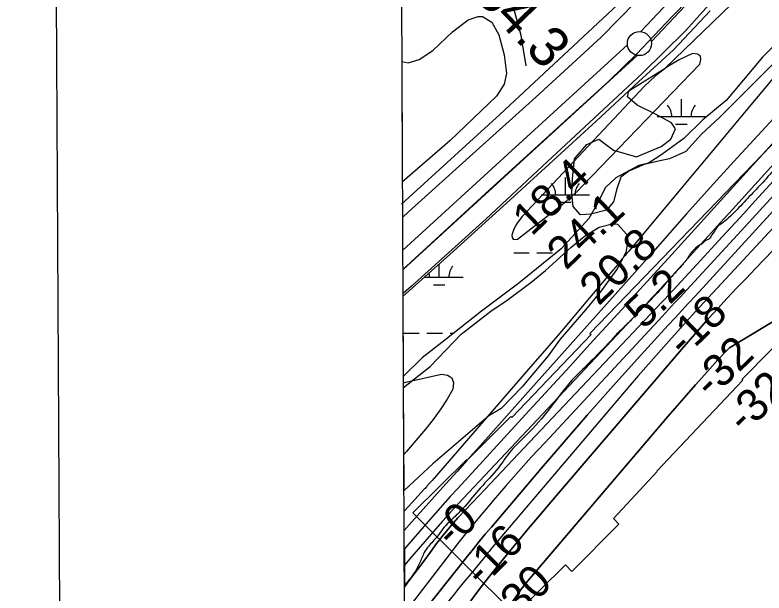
# Model space of a CAD drawing. Extents: x 3445503 to 3483459, y 540493 to 566012.
# Drawn here: x 3448839 to 3450391, y 546607 to 547803 of the extents above; entities that cross this region are included whole.
import ezdxf

# ---------------------------------------------------------------- set-up
doc = ezdxf.new("R2010")
doc.units = 0
for name, color, linetype in [('V-ANNO-SYMB', 7, 'Continuous'), ('V-FLOD-BASE', 7, 'Continuous'), ('V-GRID-FRAM', 7, 'Continuous'), ('V-LEVE-TOET', 7, 'Continuous'), ('V-RIVR-EDGE', 7, 'Continuous'), ('V-RIVR-RANG', 7, 'Continuous'), ('V-RIVR-RANG-IDEN', 7, 'Continuous'), ('V-ROAD-CNTR', 7, 'Continuous'), ('V-RRAP-RVMT', 7, 'Continuous'), ('V-SITE-VEGE', 7, 'Continuous'), ('V-SURV-LINE', 7, 'Continuous'), ('V-TOPO-DPTH', 7, 'Continuous'), ('V-TOPO-MAJR', 7, 'Continuous'), ('V-TOPO-MINR', 7, 'Continuous'), ('V-TOPO-SHOR', 7, 'Continuous'), ('V-TOPO-WATR', 7, 'Continuous'), ('V-WETL-SWMP', 7, 'Continuous')]:
    doc.layers.add(name, color=color, linetype=linetype)

msp = doc.modelspace()

# ---------------------------------------------------------------- linework, layer by layer
at = {"layer": 'V-ANNO-SYMB'}
msp.add_lwpolyline([(3448956, 541715), (3482038.7, 541883.4), (3481922.1, 564799.7), (3448839.3, 564631.3), (3448956, 541715)], dxfattribs=at)
at = {"layer": 'V-FLOD-BASE'}
for points in [[(3450070.2, 547667.4), (3450126.9, 547722.6), (3450199.8, 547799.5), (3450271.5, 547873.7), (3450335.7, 547940.8), (3450360.4, 547970.8)], [(3450070.2, 547667.4), (3449977.4, 547582.8), (3449822, 547441.8), (3449650.1, 547283.8), (3449643.3, 547277.6)]]:
    msp.add_lwpolyline(points, dxfattribs=at)
at = {"layer": 'V-GRID-FRAM'}
msp.add_lwpolyline([(3449565.1, 564068.2), (3481202, 564229.3), (3481302.5, 546046.4), (3449649.7, 545885.3), (3449565.1, 564068.2)], dxfattribs=at)
at = {"layer": 'V-LEVE-TOET'}
for points in [[(3450138.4, 547682.7), (3450229.3, 547771.3), (3450282.3, 547830.8), (3450337.2, 547891.9), (3450376.7, 547933.5), (3450408.8, 547963.8)], [(3449642.8, 547385.1), (3449654, 547395.4), (3449787.5, 547516.1), (3449918.6, 547633.3), (3450053.8, 547757.6), (3450126.1, 547831.1)], [(3450138.4, 547682.7), (3450029.5, 547580.6), (3449932.1, 547490.5), (3449815.3, 547381.6), (3449766, 547336.8), (3449659.9, 547241.8), (3449643.5, 547226.8)]]:
    msp.add_lwpolyline(points, dxfattribs=at)
at = {"layer": 'V-RIVR-EDGE'}
msp.add_spline([(3451925, 549011.8), (3451906.9, 548998.2), (3451896.5, 548990.8), (3451890.8, 548986.7), (3451875, 548972.3), (3451838.7, 548937.3), (3451815.1, 548916.8), (3451777.1, 548879.3), (3451754.8, 548857.1), (3451741.5, 548843.5), (3451725, 548828.3), (3451716.7, 548821.8), (3451713.4, 548821.3), (3451708.1, 548820.5), (3451704.7, 548816.8), (3451702.3, 548810.7), (3451684.1, 548789.3), (3451651.8, 548755.1), (3451627.4, 548730.8), (3451620, 548725.9), (3451613.8, 548725.5), (3451610.9, 548724.7), (3451608.8, 548722.6), (3451607.2, 548720.2), (3451606.3, 548711.9), (3451594.3, 548698.7), (3451584.8, 548688), (3451576.6, 548684.4), (3451565.8, 548677), (3451549.7, 548663), (3451524.5, 548637.9), (3451489.4, 548604.6), (3451461.7, 548579.1), (3451446.4, 548566.7), (3451433.6, 548556.9), (3451415.8, 548544.5), (3451408.4, 548537.9), (3451388.9, 548508.7), (3451359.9, 548468.4), (3451343, 548449), (3451327.3, 548433.4), (3451287.2, 548395.6), (3451273.9, 548379.5), (3451265.2, 548366.7), (3451258.2, 548357.3), (3451242.1, 548340), (3451208.6, 548307.1), (3451174.3, 548272.9), (3451127.1, 548222.3), (3451103.6, 548199.3), (3451092.8, 548191.1), (3451087.9, 548184.5), (3451081.7, 548175), (3451074.6, 548169.3), (3451066.4, 548163.1), (3451063.9, 548161), (3451061.4, 548154.9), (3451056.4, 548150.7), (3451049, 548144.2), (3451044.4, 548135.5), (3451038.6, 548125.6), (3451024.6, 548112.9), (3450996.9, 548090.7), (3450984.1, 548083.7), (3450968.4, 548079.6), (3450953.2, 548075.9), (3450948.2, 548073.1), (3450944.5, 548064.4), (3450943.2, 548062.4), (3450938.7, 548062.4), (3450937, 548059.9), (3450933.3, 548054.1), (3450926.3, 548049.6), (3450919.3, 548045.5), (3450916.4, 548042.6), (3450913.1, 548038.5), (3450907.7, 548036), (3450903.1, 548031.9), (3450898.6, 548027.4), (3450884.5, 548004.3), (3450877.5, 547990.3), (3450865.4, 547964), (3450858.4, 547953.3), (3450851.4, 547947.1), (3450846.4, 547943.8), (3450841.1, 547938.9), (3450836.9, 547933.9), (3450834, 547925.3), (3450830.3, 547920.8), (3450813.8, 547915.4), (3450791.5, 547902.3), (3450765.8, 547879.3), (3450757.2, 547871.9), (3450751.4, 547869.4), (3450748.5, 547869.8), (3450740.7, 547868.2), (3450728.7, 547857.1), (3450719.2, 547846.4), (3450715.4, 547842.7), (3450714.6, 547838.6), (3450712.5, 547834.9), (3450698.5, 547818.8), (3450679.9, 547799.1), (3450660, 547778.1), (3450655.5, 547773.1), (3450650.1, 547771.5), (3450644.3, 547771.5), (3450637.3, 547769.5), (3450622.4, 547753.8), (3450615, 547744.8), (3450605.5, 547736.6), (3450602.2, 547731.2), (3450596.8, 547715.1), (3450588.9, 547703.6), (3450582.7, 547699.9), (3450577.7, 547695.4), (3450564.1, 547681), (3450557.1, 547676.5), (3450549.2, 547672), (3450543.4, 547662.9), (3450538.5, 547651.8), (3450535.6, 547646), (3450535.1, 547638.6), (3450535.1, 547625), (3450533.4, 547618), (3450525.2, 547607.7), (3450500.3, 547578), (3450469.7, 547546.4), (3450444.9, 547518.8), (3450425.9, 547499.5), (3450395.3, 547464.5), (3450367.6, 547435.3), (3450339.1, 547404.8), (3450310.1, 547376.8), (3450301.5, 547370.3), (3450296.9, 547367.8), (3450289, 547356.7), (3450281.2, 547345.6), (3450275.8, 547338.6), (3450270.4, 547336.9), (3450265.1, 547332), (3450258.9, 547327.5), (3450246.1, 547318.4), (3450231.2, 547298.3), (3450212.1, 547275.6), (3450187.7, 547248.1), (3450160.9, 547218.4), (3450144.7, 547202.4), (3450126.5, 547184.3), (3450110, 547166.2), (3450091, 547148.1), (3450072.4, 547127.9), (3450049.6, 547104.1), (3450015.3, 547069.9), (3449993, 547047.3), (3449946.7, 546988.4), (3449899.5, 546934.9), (3449866.9, 546902), (3449840.4, 546865.8), (3449803.6, 546824.6), (3449770.9, 546786), (3449751, 546765.4), (3449725.8, 546739.9), (3449714.2, 546724.2), (3449695.6, 546703.3), (3449687.3, 546690.9), (3449677.4, 546669.1), (3449668.7, 546652.2), (3449652.1, 546629.9), (3449646.3, 546622.3)], degree=3, dxfattribs=at)
at = {"layer": 'V-ROAD-CNTR'}
msp.add_lwpolyline([(3451271.6, 549074.2), (3450713.7, 548477.6), (3450243.6, 547984.9), (3450097.7, 547834.1), (3449843.6, 547597.6), (3449640, 547411.9)], dxfattribs=at)
at = {"layer": 'V-RRAP-RVMT'}
for points in [[(3450534.1, 547663.2), (3450529.6, 547667.6), (3450419.3, 547558.1), (3450424.4, 547552.5), (3450029.9, 547144.5), (3450032.6, 547141.8), (3449868.8, 546970.4), (3449866.5, 546972.5), (3449775.7, 546881.7), (3449774.5, 546882.8), (3449663.5, 546773.3)], [(3449663.5, 546773.3), (3449875.7, 546562.7), (3449979.5, 546665.4), (3449992.8, 546651.6), (3450089.9, 546749.5), (3450078.9, 546761.5), (3450169.8, 546858.3), (3450168.7, 546859.4), (3450347.3, 547047.8), (3450345.7, 547049.4), (3450645.1, 547352.7), (3450640.5, 547357.3), (3450707, 547424.7)]]:
    msp.add_lwpolyline(points, dxfattribs=at)
at = {"layer": 'V-SITE-VEGE'}
for p, q in [((3449777.9, 547793.2), (3449799.1, 547800.3)), ((3449799.1, 547800.3), (3449807.7, 547800.2)), ((3449807.7, 547800.2), (3449827.4, 547788.5)), ((3449745.7, 547768.8), (3449777.9, 547793.2)), ((3449827.4, 547788.5), (3449841.5, 547762.5)), ((3449704.8, 547730.3), (3449745.7, 547768.8)), ((3449841.5, 547762.5), (3449852.5, 547720.9)), ((3449676.5, 547711.5), (3449704.8, 547730.3)), ((3449852.5, 547720.9), (3449857.2, 547682.4)), ((3449642.4, 547457.9), (3449641.3, 547707.3)), ((3449641.3, 547707.3), (3449653.7, 547704.4)), ((3449653.7, 547704.4), (3449676.5, 547711.5)), ((3449857.2, 547682.4), (3449852.5, 547660.4)), ((3449852.5, 547660.4), (3449836.8, 547635.2)), ((3449836.8, 547635.2), (3449740.1, 547543.3)), ((3449740.1, 547543.3), (3449642.4, 547457.9)), ((3450019.3, 547345.9), (3450049.2, 547364)), ((3450049.2, 547364), (3450076.7, 547371)), ((3450076.7, 547371), (3450087.8, 547370.2)), ((3450087.8, 547370.2), (3450106.6, 547349)), ((3450106.6, 547349), (3450109, 547336.4)), ((3449991, 547322.3), (3450019.3, 547345.9)), ((3450109, 547336.4), (3450105, 547312)), ((3449938.3, 547274.3), (3449991, 547322.3)), ((3450105, 547312), (3450086.9, 547278.2)), ((3449907.6, 547250), (3449938.3, 547274.3)), ((3450086.9, 547278.2), (3450053.9, 547232.6)), ((3449858.9, 547213), (3449907.6, 547250)), ((3450053.9, 547232.6), (3450020.9, 547193.3)), ((3449825, 547190.2), (3449858.9, 547213)), ((3450020.9, 547193.3), (3449968.9, 547132.8)), ((3449763.7, 547143.1), (3449825, 547190.2)), ((3449699.2, 547076.2), (3449763.7, 547143.1)), ((3449968.9, 547132.8), (3449943.8, 547098.2)), ((3449943.8, 547098.2), (3449913.9, 547062.8)), ((3449644.4, 547032.3), (3449699.2, 547076.2)), ((3449913.9, 547062.8), (3449890.3, 547033.7)), ((3449645.4, 546818.9), (3449644.4, 547032.3)), ((3449890.3, 547033.7), (3449846.2, 546988.9)), ((3449846.2, 546988.9), (3449821, 546974)), ((3449821, 546974), (3449704.6, 546874.1)), ((3449704.6, 546874.1), (3449645.4, 546818.9))]:
    msp.add_line(p, q, dxfattribs=at)
msp.add_lwpolyline([(3450534.1, 547825.7), (3450299.4, 547592.2), (3450261.6, 547557.1), (3450229.3, 547520.7), (3450195.5, 547505.8), (3450175.3, 547501.8), (3450142.9, 547493.7), (3450110.6, 547480.2), (3450094.4, 547468), (3450086.3, 547443.7), (3450079.5, 547416.7), (3450064.7, 547399.2), (3450032.3, 547391.1), (3450010.7, 547389.8), (3449995.9, 547407.3), (3449993.2, 547434.3), (3449994.5, 547465.3), (3449998.6, 547505.8), (3450024.2, 547535.5), (3450048.5, 547546.3), (3450079.5, 547523.4), (3450126.7, 547509.9), (3450178, 547531.5), (3450198.2, 547546.3), (3450207.7, 547567.9), (3450199.6, 547580.1), (3450164.5, 547599), (3450128.1, 547616.5), (3450107.9, 547634), (3450110.6, 547646.2), (3450186.1, 547693.4), (3450343.9, 547845.9)], dxfattribs=at)
at = {"layer": 'V-SURV-LINE'}
for points in [[(3450135.7, 547769.1), (3451494, 549207.2)], [(3451515.8, 549186.6), (3450157.6, 547748.5)], [(3449643.1, 547316.9), (3450108.1, 547741.9)], [(3450128.3, 547719.7), (3449643.3, 547276.4)]]:
    msp.add_lwpolyline(points, dxfattribs=at)
msp.add_circle((3450132.9, 547744.3), 25, dxfattribs=at)
at = {"layer": 'V-TOPO-DPTH'}
for points in [[(3450658.5, 547730.1), (3450372, 547418), (3450342, 547385.3), (3450311.9, 547352.6), (3450281.9, 547320), (3450251.8, 547287.3), (3450203, 547234.2), (3450197.3, 547228.2), (3450191.7, 547222.1), (3450186, 547216), (3450180.3, 547210), (3449893.7, 546907.2), (3449870.5, 546882.7), (3449847.3, 546858.2), (3449824.2, 546833.7), (3449801, 546809.2), (3449757.7, 546763.2), (3449756.2, 546761.7), (3449753.4, 546758.5), (3449752, 546756.9), (3449740.3, 546743.5), (3449733.2, 546735.1), (3449726.2, 546726.6), (3449719.4, 546718), (3449712.7, 546709.2), (3449699.3, 546691.1), (3449686.1, 546673.3), (3449672.8, 546655.4), (3449659.5, 546637.5), (3449646.3, 546619.9)], [(3449646.3, 546619.9), (3449659.5, 546637.5), (3449672.8, 546655.4), (3449686.1, 546673.3), (3449699.3, 546691.1), (3449712.7, 546709.2), (3449719.4, 546718), (3449726.2, 546726.6), (3449733.2, 546735.1), (3449740.3, 546743.5), (3449752, 546756.9), (3449753.4, 546758.5), (3449756.2, 546761.7), (3449757.7, 546763.2), (3449801, 546809.2), (3449824.2, 546833.7), (3449847.3, 546858.2), (3449870.5, 546882.7), (3449893.7, 546907.2), (3450180.3, 547210), (3450186, 547216), (3450191.7, 547222.1), (3450197.3, 547228.2), (3450203, 547234.2), (3450251.8, 547287.3), (3450281.9, 547320), (3450311.9, 547352.6), (3450342, 547385.3), (3450372, 547418), (3450658.5, 547730.1)], [(3450555.9, 547699.8), (3450199.8, 547307.4), (3450177.9, 547283.3), (3450156, 547259.2), (3450134, 547235.1), (3450112, 547211), (3450072.3, 547167.6), (3450030.4, 547121.9), (3449988.5, 547076.2), (3449946.5, 547030.5), (3449904.6, 546984.8), (3449756.4, 546823.7), (3449740.9, 546806.6), (3449725.5, 546789.5), (3449710.2, 546772.3), (3449695, 546754.9), (3449646, 546698.5), (3449646.3, 546619.9)], [(3450731, 547649.6), (3450373.4, 547278.8), (3450353.8, 547258.3), (3450334.2, 547237.7), (3450314.7, 547217), (3450295.4, 547196.1), (3450276.2, 547175.1), (3450257.2, 547154), (3450238.5, 547132.7), (3450219.8, 547111.2), (3449961.3, 546809.2), (3449941.6, 546786.2), (3449922.1, 546763.1), (3449902.6, 546739.9), (3449883.3, 546716.7), (3449864, 546693.3), (3449844.9, 546669.9), (3449826, 546646.3), (3449807.1, 546622.6), (3449647.3, 546407.9), (3449646.8, 546520.4)], [(3449647.3, 546407.9), (3449807.1, 546622.6), (3449826, 546646.3), (3449844.9, 546669.9), (3449864, 546693.3), (3449883.3, 546716.7), (3449902.6, 546739.9), (3449922.1, 546763.1), (3449941.6, 546786.2), (3449961.3, 546809.2), (3450219.8, 547111.2), (3450238.5, 547132.7), (3450257.2, 547154), (3450276.2, 547175.1), (3450295.4, 547196.1), (3450314.7, 547217), (3450334.2, 547237.7), (3450353.8, 547258.3), (3450373.4, 547278.8), (3450731, 547649.6)], [(3449646.8, 546520.4), (3449672.3, 546552.3), (3449715.3, 546606.1), (3449776.7, 546683.4), (3449788.9, 546698.6), (3449801.2, 546713.7), (3449813.6, 546728.7), (3449826.1, 546743.6), (3449929.2, 546864.8), (3449976.8, 546920.2), (3450024.7, 546975.2), (3450073.3, 547029.8), (3450122.2, 547084), (3450192.7, 547161.2), (3450206.7, 547176.5), (3450220.7, 547191.9), (3450234.8, 547207.2), (3450248.8, 547222.5), (3450587.9, 547592.4)], [(3449646.8, 546520.4), (3449672.3, 546552.3), (3449715.3, 546606.1), (3449776.7, 546683.4), (3449788.9, 546698.6), (3449801.2, 546713.7), (3449813.6, 546728.7), (3449826.1, 546743.6), (3449929.2, 546864.8), (3449976.8, 546920.2), (3450024.7, 546975.2), (3450073.3, 547029.8), (3450122.2, 547084), (3450192.7, 547161.2), (3450206.7, 547176.5), (3450220.7, 547191.9), (3450234.8, 547207.2), (3450248.8, 547222.5), (3450587.9, 547592.4)], [(3450862.6, 547442), (3450319.3, 547114.2), (3450313.2, 547108.2), (3450307.2, 547102.1), (3450301.3, 547095.8), (3450295.5, 547089.5), (3450268.4, 547059.4), (3450249.2, 547038), (3450230.1, 547016.4), (3450211.2, 546994.6), (3450192.5, 546972.8), (3449898.6, 546628.3), (3449895.8, 546624.9), (3449893.1, 546621.6), (3449890.4, 546618.2), (3449887.8, 546614.7), (3449878.7, 546602.2), (3449871.9, 546592.2), (3449865.6, 546582), (3449860, 546571.4), (3449648.1, 546230.3), (3449647.3, 546407.9)], [(3449648.1, 546230.3), (3449860, 546571.4), (3449865.6, 546582), (3449871.9, 546592.2), (3449878.7, 546602.2), (3449887.8, 546614.7), (3449890.4, 546618.2), (3449893.1, 546621.6), (3449895.8, 546624.9), (3449898.6, 546628.3), (3450192.5, 546972.8), (3450211.2, 546994.6), (3450230.1, 547016.4), (3450249.2, 547038), (3450268.4, 547059.4), (3450295.5, 547089.5), (3450301.3, 547095.8), (3450307.2, 547102.1), (3450313.2, 547108.2), (3450319.3, 547114.2), (3450862.6, 547442)]]:
    msp.add_lwpolyline(points, dxfattribs=at)
at = {"layer": 'V-TOPO-MAJR'}
for points in [[(3449644.4, 547042), (3449649.3, 547043.2), (3449722.6, 547060.1), (3449735.6, 547057.7), (3449744.6, 547052.2)], [(3449744.6, 547052.2), (3449747.5, 547042.1), (3449746.4, 547028.9), (3449734.4, 547008.3), (3449721.7, 546988.3), (3449707.7, 546969.1), (3449693, 546950.5), (3449650.6, 546900.1), (3449645, 546893.7)]]:
    msp.add_lwpolyline(points, dxfattribs=at)
at = {"layer": 'V-TOPO-MINR'}
for points in [[(3450506.4, 547788.6), (3450110.6, 547314.7), (3450108.7, 547312.5), (3450106.9, 547310.2), (3450105, 547308), (3450103.2, 547305.8), (3450097.4, 547298.7), (3450092.6, 547292.9), (3450087.9, 547287.2), (3450083.1, 547281.4), (3450078.3, 547275.7), (3450029.7, 547217.9), (3450000.5, 547183.4), (3449971.2, 547149), (3449941.7, 547114.6), (3449912.2, 547080.4), (3449716.7, 546855.1), (3449712.3, 546850), (3449707.9, 546845), (3449703.4, 546840), (3449699, 546834.9), (3449692.8, 546828), (3449691.5, 546826.5), (3449688.7, 546823.4), (3449687.3, 546821.9), (3449661.2, 546793.6), (3449646.7, 546778), (3449645.6, 546776.8)], [(3450624.2, 547729.7), (3450325.4, 547401.2), (3450300.6, 547373.9), (3450275.9, 547346.6), (3450251.1, 547319.3), (3450226.4, 547292), (3450188.8, 547250.4), (3450182.9, 547243.9), (3450176.9, 547237.4), (3450171, 547230.9), (3450164.9, 547224.4), (3450158.9, 547218), (3450152.9, 547211.5), (3450146.8, 547205.1), (3450140.8, 547198.6), (3449757.3, 546791.4), (3449749.1, 546782.7), (3449741.1, 546773.9), (3449733.1, 546764.9), (3449725.2, 546756), (3449660.8, 546681.8), (3449646.1, 546664.4)], [(3450189.4, 547695.4), (3450165.6, 547676.9), (3450143.3, 547656.2), (3449890.1, 547386.3), (3449883.1, 547377.5), (3449876.9, 547368.3), (3449872.1, 547358.3), (3449868.3, 547347.8), (3449869.2, 547342.8), (3449871.2, 547339.5), (3449875, 547338.8), (3449880, 547339.8), (3449969.1, 547408.3), (3449981.3, 547418.2), (3449993.2, 547428.4), (3450004.7, 547439.1), (3450015.8, 547450.2), (3450257.8, 547701.4), (3450260.3, 547711.1), (3450259.3, 547718.4), (3450253, 547722.1), (3450243.1, 547723.5), (3450215.5, 547710.6), (3450189.4, 547695.4)], [(3450555.9, 547699.8), (3450199.8, 547307.4), (3450177.9, 547283.3), (3450156, 547259.2), (3450134, 547235.1), (3450112, 547211), (3450072.3, 547167.6), (3450030.4, 547121.9), (3449988.5, 547076.2), (3449946.5, 547030.5), (3449904.6, 546984.8), (3449756.4, 546823.7), (3449740.9, 546806.6), (3449725.5, 546789.5), (3449710.2, 546772.3), (3449695, 546754.9), (3449646, 546698.5)], [(3450731, 547649.6), (3450373.4, 547278.8), (3450353.8, 547258.3), (3450334.2, 547237.7), (3450314.7, 547217), (3450295.4, 547196.1), (3450276.2, 547175.1), (3450257.2, 547154), (3450238.5, 547132.7), (3450219.8, 547111.2), (3449961.3, 546809.2), (3449941.6, 546786.2), (3449922.1, 546763.1), (3449902.6, 546739.9), (3449883.3, 546716.7), (3449864, 546693.3), (3449844.9, 546669.9), (3449826, 546646.3), (3449807.1, 546622.6), (3449647.3, 546407.9)], [(3450427.7, 547607.8), (3450377.9, 547554.3), (3450328.4, 547500.5), (3450279.4, 547446.2), (3450230.7, 547391.7), (3450155.8, 547307), (3450144.8, 547294.6), (3450133.8, 547282.2), (3450122.8, 547269.8), (3450111.8, 547257.5), (3449908.2, 547029.7), (3449875, 546992.5), (3449841.7, 546955.3), (3449808.3, 546918.1), (3449775, 546881), (3449755.1, 546858.9), (3449731.7, 546832.8), (3449708.3, 546806.7), (3449684.9, 546780.6), (3449661.5, 546754.4), (3449645.8, 546736.7)], [(3450587.9, 547592.4), (3450248.8, 547222.5), (3450234.8, 547207.2), (3450220.7, 547191.9), (3450206.7, 547176.5), (3450192.7, 547161.2), (3450122.2, 547084), (3450073.3, 547029.8), (3450024.7, 546975.2), (3449976.8, 546920.2), (3449929.2, 546864.8), (3449826.1, 546743.6), (3449813.6, 546728.7), (3449801.2, 546713.7), (3449788.9, 546698.6), (3449776.7, 546683.4), (3449715.3, 546606.1), (3449672.3, 546552.3), (3449646.8, 546520.4)], [(3450862.6, 547442), (3450319.3, 547114.2), (3450313.2, 547108.2), (3450307.2, 547102.1), (3450301.3, 547095.8), (3450295.5, 547089.5), (3450268.4, 547059.4), (3450249.2, 547038), (3450230.1, 547016.4), (3450211.2, 546994.6), (3450192.5, 546972.8), (3449898.6, 546628.3), (3449895.8, 546624.9), (3449893.1, 546621.6), (3449890.4, 546618.2), (3449887.8, 546614.7), (3449878.7, 546602.2), (3449871.9, 546592.2), (3449865.6, 546582), (3449860, 546571.4), (3449648.1, 546230.3)], [(3450411.2, 547430.6), (3450351.6, 547365.9), (3450230.9, 547234.6), (3450218.4, 547221), (3450205.8, 547207.4), (3450193.2, 547193.8), (3450180.6, 547180.2), (3449936.8, 546918.2), (3449909.6, 546888.6), (3449882.7, 546858.8), (3449856.2, 546828.6), (3449829.9, 546798.2), (3449824.3, 546791.7), (3449801.2, 546764.2), (3449778.4, 546736.5), (3449756.1, 546708.5), (3449734, 546680.2), (3449646.6, 546566.6)], [(3450427.7, 547382.3), (3450249.3, 547189.8), (3450242.8, 547182.7), (3450236.3, 547175.7), (3450229.9, 547168.6), (3450223.5, 547161.5), (3450193.7, 547128.3), (3450172.5, 547104.5), (3450151.4, 547080.6), (3450130.6, 547056.6), (3450109.8, 547032.4), (3449827.8, 546701), (3449824.6, 546697.2), (3449821.4, 546693.3), (3449818.3, 546689.5), (3449815.1, 546685.7), (3449796.5, 546662.9), (3449784, 546647.7), (3449771.5, 546632.5), (3449759.1, 546617.2), (3449746.7, 546602), (3449647, 546479.4)]]:
    msp.add_lwpolyline(points, dxfattribs=at)
at = {"layer": 'V-TOPO-SHOR'}
msp.add_lwpolyline([(3449898.3, 547698.5), (3449888.1, 547761), (3449867.7, 547835.3), (3449844.5, 547915.5), (3449840.6, 547941.5), (3449834.7, 547968.2), (3449829.6, 547977.2)], dxfattribs=at)
at = {"layer": 'V-TOPO-WATR'}
msp.add_lwpolyline([(3450658.5, 547730.1), (3450372, 547418), (3450342, 547385.3), (3450311.9, 547352.6), (3450281.9, 547320), (3450251.8, 547287.3), (3450203, 547234.2), (3450197.3, 547228.2), (3450191.7, 547222.1), (3450186, 547216), (3450180.3, 547210), (3449893.7, 546907.2), (3449870.5, 546882.7), (3449847.3, 546858.2), (3449824.2, 546833.7), (3449801, 546809.2), (3449757.7, 546763.2), (3449756.2, 546761.7), (3449753.4, 546758.5), (3449752, 546756.9), (3449740.3, 546743.5), (3449733.2, 546735.1), (3449726.2, 546726.6), (3449719.4, 546718), (3449712.7, 546709.2), (3449699.3, 546691.1), (3449686.1, 546673.3), (3449672.8, 546655.4), (3449659.5, 546637.5), (3449646.3, 546619.9)], dxfattribs=at)
at = {"layer": 'V-WETL-SWMP'}
for p, q in [((3450203.4, 547731.1), (3450279.1, 547812.4)), ((3450468.9, 547798.2), (3450387.7, 547716.4)), ((3450131.3, 547665.1), (3450203.4, 547731.1)), ((3450387.7, 547716.4), (3450312.3, 547626.3)), ((3450043.2, 547583.4), (3450131.3, 547665.1)), ((3450219.9, 547593.1), (3450219.9, 547629.1)), ((3450312.3, 547626.3), (3450264.3, 547586.3)), ((3449865.4, 547420.6), (3450043.2, 547583.4)), ((3450169.9, 547593.1), (3450269.9, 547593.1)), ((3450264.3, 547586.3), (3450224.6, 547547.9)), ((3450207.9, 547577.7), (3450231.9, 547577.7)), ((3450224.6, 547547.9), (3450179.4, 547514.5)), ((3450179.4, 547514.5), (3450151.6, 547496.8)), ((3450132, 547492.1), (3450084, 547466.2)), ((3450151.6, 547496.8), (3450132, 547492.1)), ((3449979.4, 547431.3), (3449979.4, 547467.3)), ((3450084, 547466.2), (3450062.8, 547446.5)), ((3450062.8, 547446.5), (3450043.9, 547409.6)), ((3449929.4, 547431.3), (3450029.4, 547431.3)), ((3449740.3, 547307.4), (3449865.4, 547420.6)), ((3449967.4, 547415.8), (3449991.4, 547415.8)), ((3450043.9, 547409.6), (3450028.1, 547382.1)), ((3450028.1, 547382.1), (3449999.8, 547351.4)), ((3449999.8, 547351.4), (3449970.7, 547319.2)), ((3449970.7, 547319.2), (3449883.4, 547248.4)), ((3449643.5, 547221.4), (3449740.3, 547307.4)), ((3449872.6, 547311.2), (3449904.6, 547311.2)), ((3449920.6, 547311.2), (3449952.6, 547311.2)), ((3449718, 547260.5), (3449718, 547287.6)), ((3449687.4, 547260.5), (3449768, 547260.5)), ((3449706, 547245), (3449730, 547245)), ((3449883.4, 547248.4), (3449805.5, 547190.2)), ((3449644.3, 547056.1), (3449643.5, 547221.4)), ((3449805.5, 547190.2), (3449730, 547130.5)), ((3449644.6, 547145), (3449676.6, 547145)), ((3449730, 547130.5), (3449682.8, 547093.5)), ((3449692.6, 547145), (3449724.6, 547145)), ((3449740.6, 547145), (3449748.4, 547145)), ((3449682.8, 547093.5), (3449644.3, 547056.1))]:
    msp.add_line(p, q, dxfattribs=at)
for centre, start, end in [((3450164.6, 547593.6), 359.2282, 40.7718), ((3450275.1, 547593.6), 139.2282, 180.7718), ((3449924.2, 547431.7), 359.2282, 40.7718), ((3450034.7, 547431.7), 139.2282, 180.7718), ((3449773.2, 547260.9), 139.2282, 180.7718), ((3449662.7, 547260.9), 359.2282, 13.2381)]:
    msp.add_arc(centre, 35.2, start, end, dxfattribs=at)

# ---------------------------------------------------------------- texts
at = {"layer": 'V-RIVR-RANG'}
for s, rotation, p in [('18.4', 43.7583, (3449909.6, 547343.9)), ('24.1', 43.7583, (3449980.7, 547273.5)), ('20.8', 43.7583, (3450048.3, 547199.8)), ('5.2', 43.7583, (3450141.6, 547150.7)), ('-18', 44.0384, (3450226, 547092.6)), ('-32', 44.0384, (3450281.3, 547006.9)), ('-32', 44.0384, (3450350.6, 546934.9)), ('-0', 44.8083, (3449745.8, 546698)), ('-16', 45.0908, (3449806.5, 546616.9)), ('-30', 45.0908, (3449864.3, 546533.2))]:
    msp.add_text(s, height=67, rotation=rotation, dxfattribs=at).set_placement(p)
at = {"layer": 'V-RIVR-RANG-IDEN'}
msp.add_text('R-154.3', height=83, rotation=313.8967, dxfattribs=at).set_placement((3449663.3, 547971.9))

doc.saveas('drawing.dxf')
